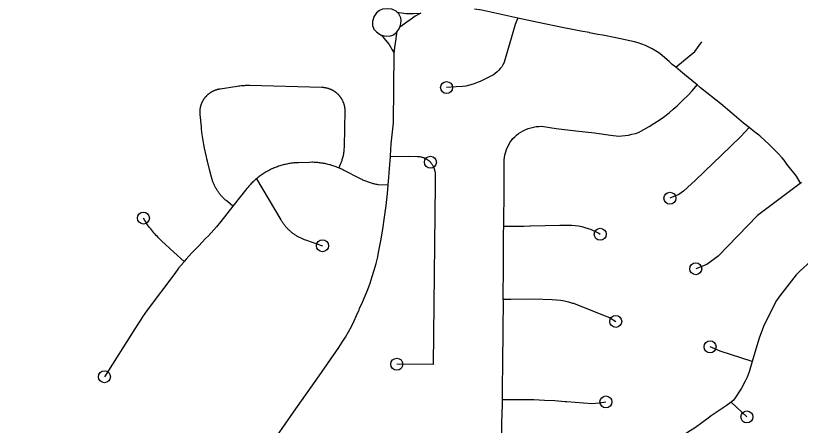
# Model space of a CAD drawing. Extents: x -19 to 366, y -4 to 359.
# Drawn here: x 145.399 to 146.019, y 192.218 to 192.541 of the extents above; entities that cross this region are included whole.
import ezdxf

# ---------------------------------------------------------------- set-up
doc = ezdxf.new("R2010")
doc.units = 0
doc.layers.add('R_Striping', color=7, linetype='Continuous')
doc.layers.add('Sheet Fence', color=7, linetype='Continuous')

msp = doc.modelspace()

# ---------------------------------------------------------------- linework, layer by layer
at = {"layer": 'R_Striping'}
for points in [[(145.7031, 192.53949), (145.70148, 192.54274), (145.69961, 192.54477), (145.6962, 192.5464), (145.69287, 192.5468), (145.68865, 192.5464), (145.68621, 192.54542), (145.68386, 192.54364), (145.68191, 192.54031), (145.68086, 192.53665), (145.68086, 192.53356), (145.68191, 192.53064), (145.6841, 192.52845), (145.68719, 192.52625), (145.68995, 192.52536), (145.69417, 192.5252), (145.69677, 192.52593), (145.69953, 192.52788), (145.70188, 192.5308), (145.70294, 192.53389), (145.70334, 192.53698), (145.7031, 192.53949)], [(145.79557, 192.53924), (145.7671, 192.54561), (145.76139, 192.54656)], [(145.70012, 192.54422), (145.70375, 192.54347), (145.7074, 192.54315), (145.71325, 192.54315), (145.71885, 192.54339), (145.71463, 192.54104), (145.71133, 192.53856), (145.70792, 192.53612), (145.70237, 192.53224)], [(145.79557, 192.53924), (145.79462, 192.53692), (145.79358, 192.53434), (145.79066, 192.52443), (145.78481, 192.50458), (145.78466, 192.50424), (145.7838, 192.50259), (145.78283, 192.50102), (145.78174, 192.49952), (145.78053, 192.49813), (145.77922, 192.49683), (145.77778, 192.49566), (145.77628, 192.49459), (145.77467, 192.49366), (145.76578, 192.48924), (145.76302, 192.48813), (145.7602, 192.48717), (145.75734, 192.48635), (145.75445, 192.48568), (145.75226, 192.48527), (145.74689, 192.48499), (145.7393, 192.48454)], [(145.85182, 192.52789), (145.84537, 192.52915), (145.83867, 192.53048), (145.83198, 192.53183), (145.81158, 192.53596), (145.79557, 192.53924)], [(145.68762, 192.52611), (145.69117, 192.52195), (145.69393, 192.51862), (145.69644, 192.51423), (145.6979, 192.51163), (145.69839, 192.51618), (145.69953, 192.523), (145.70001, 192.52739), (145.70032, 192.52887)], [(145.92021, 192.50052), (145.9174, 192.5028), (145.91515, 192.50503), (145.90803, 192.51108), (145.9069, 192.51187), (145.90436, 192.51353), (145.90173, 192.51506), (145.89904, 192.51646), (145.89628, 192.51772), (145.89345, 192.51884), (145.89058, 192.51982), (145.88766, 192.52066), (145.87281, 192.52391), (145.86269, 192.52579), (145.85876, 192.52654), (145.85206, 192.52784), (145.85182, 192.52789)], [(145.92021, 192.50052), (145.93521, 192.51298), (145.94074, 192.52057)], [(145.69498, 192.43006), (145.69504, 192.43061), (145.69568, 192.44001), (145.69744, 192.45656), (145.6979, 192.51163)], [(145.93714, 192.48654), (145.92589, 192.49595), (145.92021, 192.50052)], [(145.55014, 192.47828), (145.55037, 192.47851), (145.5506, 192.47873), (145.55085, 192.47895), (145.55108, 192.47917), (145.55133, 192.47938), (145.55159, 192.47959), (145.55184, 192.47979), (145.5521, 192.47999), (145.55238, 192.48018), (145.55263, 192.48038), (145.55291, 192.48056), (145.55319, 192.48074), (145.55344, 192.48091), (145.55372, 192.48108), (145.554, 192.48125), (145.5543, 192.48141), (145.55458, 192.48157), (145.55486, 192.48172), (145.55517, 192.48186), (145.55547, 192.482), (145.55575, 192.48214), (145.55606, 192.48227), (145.55636, 192.48239), (145.55666, 192.48251), (145.55697, 192.48262), (145.55727, 192.48273), (145.55758, 192.48284), (145.55791, 192.48293), (145.55821, 192.48303), (145.55852, 192.48311), (145.55885, 192.4832), (145.55915, 192.48327), (145.55948, 192.48334), (145.55981, 192.48341), (145.56012, 192.48346), (145.56045, 192.48352), (145.57391, 192.48563), (145.57525, 192.48583), (145.57619, 192.48594), (145.57714, 192.48604), (145.57808, 192.48612), (145.57903, 192.48619), (145.57998, 192.48624), (145.58092, 192.48627), (145.58187, 192.48629), (145.58282, 192.48629), (145.58376, 192.48627), (145.64077, 192.48476), (145.64134, 192.48473), (145.64167, 192.48471), (145.642, 192.48469), (145.64233, 192.48465), (145.64264, 192.48461), (145.64298, 192.48457), (145.64329, 192.48452), (145.64362, 192.48446), (145.64393, 192.4844), (145.64426, 192.48434), (145.64457, 192.48426), (145.64488, 192.48419), (145.64522, 192.4841), (145.64553, 192.48401), (145.64584, 192.48392), (145.64615, 192.48382), (145.64646, 192.48371), (145.64677, 192.4836), (145.64706, 192.48349), (145.64737, 192.48337), (145.64768, 192.48324), (145.64797, 192.48311), (145.64826, 192.48297), (145.64857, 192.48283), (145.64886, 192.48268), (145.64915, 192.48253), (145.64944, 192.48237), (145.6497, 192.48221), (145.64999, 192.48204), (145.65026, 192.48187), (145.65055, 192.48169), (145.65081, 192.48151), (145.65108, 192.48132), (145.65135, 192.48113), (145.65161, 192.48094), (145.65188, 192.48074), (145.65212, 192.48053), (145.65236, 192.48032), (145.65263, 192.48011), (145.65287, 192.47989), (145.65309, 192.47967), (145.65334, 192.47944), (145.65358, 192.47921), (145.6538, 192.47898), (145.65402, 192.47874), (145.65424, 192.4785), (145.65446, 192.47825), (145.65466, 192.478), (145.65488, 192.47775), (145.65508, 192.47749), (145.65528, 192.47723)], [(145.7844, 192.37507), (145.78455, 192.38284), (145.78466, 192.39722), (145.7848, 192.41487), (145.78482, 192.41977), (145.78483, 192.42004), (145.78482, 192.42606), (145.78487, 192.42742), (145.78508, 192.42929), (145.78542, 192.43113), (145.78591, 192.43295), (145.78612, 192.43381), (145.78673, 192.43569), (145.78746, 192.43753), (145.78833, 192.4393), (145.78934, 192.441), (145.79046, 192.44262), (145.79171, 192.44415), (145.79307, 192.44557), (145.79454, 192.44689), (145.79614, 192.44813), (145.79795, 192.44932), (145.79981, 192.45039), (145.80175, 192.45133), (145.80377, 192.45212), (145.80581, 192.45277), (145.8079, 192.45328), (145.81002, 192.45364), (145.81217, 192.45384), (145.8143, 192.4539), (145.82581, 192.4522), (145.84129, 192.45024), (145.85604, 192.44885), (145.86877, 192.4469), (145.87533, 192.44616), (145.87757, 192.44628), (145.88029, 192.44655), (145.883, 192.44698), (145.88568, 192.44755), (145.88834, 192.44826), (145.89094, 192.44911), (145.89921, 192.45366), (145.90962, 192.46034), (145.91173, 192.46191), (145.91504, 192.46455), (145.91827, 192.46731), (145.92141, 192.47019), (145.92194, 192.47068), (145.92585, 192.47445), (145.92967, 192.47833), (145.93338, 192.4823), (145.93714, 192.48654)], [(145.97831, 192.45291), (145.97385, 192.45645), (145.96455, 192.46428), (145.95575, 192.47161), (145.93986, 192.48425), (145.93714, 192.48654)], [(145.57066, 192.39083), (145.56622, 192.39436), (145.5653, 192.39513), (145.56481, 192.39554), (145.56342, 192.39684), (145.56286, 192.39739), (145.56244, 192.39785), (145.562, 192.39831), (145.56159, 192.39878), (145.56117, 192.39926), (145.56078, 192.39974), (145.56036, 192.40024), (145.55999, 192.40074), (145.55959, 192.40124), (145.55922, 192.40175), (145.55888, 192.40227), (145.55853, 192.4028), (145.55818, 192.40333), (145.55786, 192.40386), (145.55753, 192.40441), (145.55721, 192.40495), (145.55691, 192.40551), (145.55661, 192.40607), (145.55633, 192.40663), (145.55605, 192.4072), (145.55578, 192.40777), (145.55552, 192.40835), (145.55529, 192.40893), (145.55506, 192.40952), (145.55483, 192.41011), (145.55462, 192.4107), (145.55441, 192.4113), (145.55421, 192.4119), (145.55402, 192.41251), (145.55386, 192.41311), (145.5537, 192.41373), (145.55215, 192.41982), (145.55043, 192.42647), (145.55003, 192.42812), (145.54965, 192.42976), (145.54886, 192.43322), (145.54819, 192.43651), (145.5476, 192.43961), (145.54708, 192.44273), (145.54661, 192.44585), (145.54618, 192.44898), (145.54583, 192.45214), (145.54576, 192.45277), (145.54569, 192.4534), (145.54471, 192.46317), (145.54467, 192.46374), (145.54466, 192.46407), (145.54465, 192.4644), (145.54464, 192.46472), (145.54463, 192.46505), (145.54465, 192.46538), (145.54464, 192.4657), (145.54465, 192.46603), (145.54469, 192.46636), (145.5447, 192.46668), (145.54474, 192.46701), (145.54478, 192.46733), (145.54482, 192.46765), (145.54488, 192.46798), (145.54492, 192.4683), (145.54498, 192.46862), (145.54504, 192.46894), (145.54512, 192.46926), (145.54519, 192.46958), (145.54527, 192.46989), (145.54536, 192.47021), (145.54546, 192.47052), (145.54555, 192.47083), (145.54566, 192.47114), (145.54577, 192.47145), (145.54588, 192.47176), (145.54601, 192.47206), (145.54614, 192.47236), (145.54625, 192.47266), (145.54641, 192.47296), (145.54654, 192.47325), (145.54668, 192.47355), (145.54683, 192.47384), (145.54699, 192.47412), (145.54715, 192.47441), (145.54733, 192.47469), (145.54749, 192.47497), (145.54767, 192.47524), (145.54785, 192.47551), (145.54803, 192.47578), (145.54821, 192.47605), (145.54842, 192.47631), (145.54862, 192.47657), (145.54883, 192.47683), (145.54903, 192.47708), (145.54924, 192.47733), (145.54947, 192.47757), (145.54968, 192.47781), (145.54991, 192.47805), (145.55014, 192.47828)], [(145.65528, 192.47723), (145.65547, 192.47697), (145.65565, 192.4767), (145.65584, 192.47643), (145.65602, 192.47616), (145.65619, 192.47588), (145.65637, 192.4756), (145.65652, 192.47532), (145.65669, 192.47504), (145.65684, 192.47475), (145.65699, 192.47446), (145.65712, 192.47416), (145.65727, 192.47387), (145.6574, 192.47357), (145.65752, 192.47327), (145.65765, 192.47297), (145.65778, 192.47266), (145.65788, 192.47235), (145.65799, 192.47205), (145.65809, 192.47174), (145.6582, 192.47142), (145.65828, 192.47111), (145.65836, 192.47079), (145.65844, 192.47048), (145.65852, 192.47016), (145.6586, 192.46984), (145.65866, 192.46952), (145.65871, 192.4692), (145.65877, 192.46888), (145.6588, 192.46855), (145.65886, 192.46823), (145.65889, 192.4679), (145.65893, 192.46758), (145.65894, 192.46725), (145.65897, 192.46693), (145.65898, 192.4666), (145.65899, 192.46627), (145.65898, 192.46595), (145.65899, 192.46562), (145.6587, 192.45302), (145.65834, 192.43722), (145.65828, 192.43614), (145.65825, 192.4355), (145.6582, 192.43487), (145.65815, 192.43425), (145.65807, 192.43362), (145.658, 192.43299), (145.6579, 192.43237), (145.6578, 192.43175), (145.65767, 192.43112), (145.65755, 192.43051), (145.6574, 192.42989), (145.65694, 192.42807), (145.6567, 192.42729), (145.65653, 192.42669), (145.65631, 192.42609), (145.65609, 192.42549), (145.65587, 192.4249), (145.65565, 192.42432), (145.65541, 192.42373), (145.65421, 192.421)], [(145.97831, 192.45291), (145.97164, 192.44572), (145.95615, 192.43075), (145.94979, 192.42471), (145.93584, 192.41145), (145.92648, 192.40267), (145.92264, 192.3999), (145.91699, 192.39767), (145.91563, 192.39707)], [(146.01857, 192.40953), (146.01549, 192.41438), (146.00788, 192.4241), (146.00625, 192.4264), (146.00571, 192.42716), (146.00419, 192.42892), (146.00088, 192.4326), (145.99745, 192.43617), (145.99394, 192.43964), (145.99031, 192.443), (145.98659, 192.44624), (145.98278, 192.44937), (145.97831, 192.45291)], [(145.69327, 192.40735), (145.69329, 192.40758), (145.69377, 192.41356), (145.69402, 192.41705), (145.69498, 192.43006)], [(145.69498, 192.43006), (145.70898, 192.43025), (145.71625, 192.43015), (145.7167, 192.43013), (145.71694, 192.43012), (145.7172, 192.4301), (145.71793, 192.43002), (145.71817, 192.42999), (145.71891, 192.42986), (145.71915, 192.42981), (145.71986, 192.42963), (145.7201, 192.42956), (145.72082, 192.42933), (145.72104, 192.42924), (145.72173, 192.42896), (145.72197, 192.42886), (145.72262, 192.42854), (145.72284, 192.42842), (145.72349, 192.42805), (145.72371, 192.42792), (145.72431, 192.4275), (145.72453, 192.42735), (145.72511, 192.42689), (145.7253, 192.42674), (145.72584, 192.42624), (145.72603, 192.42606), (145.72655, 192.42553), (145.7267, 192.42534), (145.72719, 192.42477), (145.72733, 192.42458), (145.72778, 192.42397), (145.7279, 192.42377), (145.7283, 192.42314), (145.72843, 192.42292), (145.72878, 192.42226), (145.72888, 192.42204), (145.72918, 192.42136), (145.72928, 192.42113), (145.72954, 192.42043), (145.72962, 192.4202), (145.72981, 192.41948), (145.72989, 192.41924), (145.73003, 192.41851), (145.73008, 192.41827), (145.73017, 192.41753), (145.73021, 192.41728), (145.73025, 192.41654), (145.73026, 192.4163), (145.73027, 192.4158), (145.7302, 192.40809), (145.72883, 192.26553), (145.7, 192.2659)], [(145.65421, 192.421), (145.654, 192.4211), (145.65313, 192.42146), (145.65225, 192.42181), (145.65136, 192.42214), (145.65047, 192.42246), (145.64956, 192.42276), (145.64866, 192.42304), (145.64775, 192.42332), (145.64684, 192.42357), (145.64593, 192.42381), (145.645, 192.42403), (145.64407, 192.42423), (145.64314, 192.42442), (145.64221, 192.4246), (145.64129, 192.42475), (145.64036, 192.42489), (145.63941, 192.42502), (145.63848, 192.42513), (145.63753, 192.42522), (145.63658, 192.42529), (145.63563, 192.42535), (145.63468, 192.42539), (145.63376, 192.42542), (145.63281, 192.42542), (145.63115, 192.4254), (145.62249, 192.42514), (145.62155, 192.4251), (145.6206, 192.42505), (145.61966, 192.42498), (145.61874, 192.4249), (145.61779, 192.42479), (145.61685, 192.42468), (145.6159, 192.42454), (145.61496, 192.42439), (145.61404, 192.42422), (145.6131, 192.42403), (145.61218, 192.42383), (145.61127, 192.42362), (145.61035, 192.42339), (145.60943, 192.42314), (145.60852, 192.42287), (145.60763, 192.42259), (145.60671, 192.4223), (145.60582, 192.42199), (145.60493, 192.42166), (145.60406, 192.42131), (145.60317, 192.42096), (145.60231, 192.42058), (145.60144, 192.42019), (145.60025, 192.41963), (145.59864, 192.4188), (145.59783, 192.41836), (145.59699, 192.41789), (145.59618, 192.41741), (145.59538, 192.41691), (145.59457, 192.4164), (145.59378, 192.41588), (145.59302, 192.41535), (145.59223, 192.4148), (145.59146, 192.41423), (145.59072, 192.41366), (145.58998, 192.41306), (145.58917, 192.41239)], [(145.69327, 192.40735), (145.68533, 192.40773), (145.68456, 192.40786), (145.68378, 192.40801), (145.68302, 192.40816), (145.68223, 192.40834), (145.68147, 192.40852), (145.6807, 192.40872), (145.67994, 192.40893), (145.6792, 192.40915), (145.67843, 192.40939), (145.67769, 192.40964), (145.67695, 192.40991), (145.67621, 192.41018), (145.67546, 192.41047), (145.67474, 192.41078), (145.67402, 192.41109), (145.6733, 192.41142), (145.67258, 192.41176), (145.67189, 192.41211), (145.65743, 192.41949), (145.65659, 192.41992), (145.65572, 192.42032), (145.65486, 192.42072), (145.65421, 192.421)], [(145.58917, 192.41239), (145.58853, 192.41185), (145.58781, 192.41122), (145.58712, 192.41058), (145.58643, 192.40993), (145.58576, 192.40926), (145.5851, 192.40859), (145.58445, 192.4079), (145.58381, 192.4072), (145.58317, 192.40649), (145.58257, 192.40577), (145.58166, 192.40467), (145.57066, 192.39083)], [(145.58917, 192.41239), (145.6085, 192.37987), (145.60883, 192.37933), (145.60917, 192.3788), (145.60952, 192.37827), (145.60987, 192.37775), (145.61024, 192.37723), (145.61061, 192.37672), (145.61098, 192.37622), (145.61137, 192.37572), (145.61179, 192.37524), (145.61218, 192.37475), (145.6126, 192.37428), (145.61302, 192.37381), (145.61346, 192.37335), (145.6139, 192.3729), (145.61436, 192.37245), (145.6148, 192.37202), (145.61526, 192.37159), (145.61575, 192.37117), (145.61621, 192.37075), (145.6167, 192.37035), (145.61721, 192.36996), (145.61769, 192.36957), (145.6182, 192.36919), (145.61871, 192.36882), (145.61924, 192.36846), (145.61975, 192.36811), (145.62028, 192.36777), (145.62083, 192.36744), (145.62137, 192.36711), (145.62245, 192.36651), (145.62464, 192.36543), (145.62521, 192.36517), (145.62579, 192.36492), (145.62636, 192.36469), (145.62696, 192.36446), (145.6279, 192.36413), (145.64134, 192.35954)], [(146.01948, 192.4094), (145.98468, 192.38351), (145.95381, 192.35127), (145.9449, 192.34457), (145.93599, 192.34131)], [(145.60518, 192.20914), (145.61852, 192.22804), (145.63878, 192.25678), (145.6542, 192.27914), (145.65687, 192.28318), (145.65942, 192.28729), (145.66183, 192.29148), (145.66412, 192.29574), (145.66629, 192.30008), (145.66831, 192.30448), (145.67019, 192.30894), (145.67059, 192.30994), (145.67286, 192.31486), (145.675, 192.31984), (145.67701, 192.32487), (145.67889, 192.32996), (145.68061, 192.33511), (145.68218, 192.34029), (145.68361, 192.34552), (145.6849, 192.35079), (145.68563, 192.35407), (145.68732, 192.36336), (145.68886, 192.37267), (145.69027, 192.38201), (145.6915, 192.39136), (145.69259, 192.40074), (145.69327, 192.40735)], [(145.57066, 192.39083), (145.56094, 192.3786), (145.55755, 192.37447), (145.55549, 192.37207), (145.55339, 192.36971), (145.55125, 192.36739), (145.54907, 192.36511), (145.5436, 192.35947), (145.5402, 192.35599), (145.53802, 192.3537), (145.53589, 192.35138), (145.53378, 192.34902), (145.53211, 192.34707)], [(145.53211, 192.34707), (145.52405, 192.35451), (145.51435, 192.36343), (145.51289, 192.3648), (145.51194, 192.36575), (145.51099, 192.36672), (145.51006, 192.3677), (145.50915, 192.3687), (145.50825, 192.36972), (145.50739, 192.37075), (145.50652, 192.37179), (145.50569, 192.37286), (145.50485, 192.37393), (145.50406, 192.37502), (145.50327, 192.37612), (145.5025, 192.37724), (145.50176, 192.37837), (145.50104, 192.37951), (145.49989, 192.3814)], [(145.78409, 192.3174), (145.78403, 192.32416), (145.78413, 192.33668), (145.78423, 192.34826), (145.78428, 192.35062), (145.78434, 192.35518), (145.78429, 192.3694), (145.7844, 192.37507)], [(145.7844, 192.37507), (145.79101, 192.37506), (145.79568, 192.37501), (145.80029, 192.37508), (145.80493, 192.37527), (145.8055, 192.3753), (145.82863, 192.37566), (145.83817, 192.37572), (145.84078, 192.3755), (145.8434, 192.37514), (145.84599, 192.37462), (145.84852, 192.37396), (145.85103, 192.37315), (145.85283, 192.37247), (145.85958, 192.36937), (145.86058, 192.36857)], [(146.0479, 192.3618), (146.03822, 192.35598), (146.02674, 192.34709), (146.01844, 192.33972), (146.01536, 192.33652), (146.00233, 192.31989), (145.99975, 192.31613), (145.99703, 192.3113), (145.98951, 192.29562), (145.986, 192.28656), (145.98438, 192.28045), (145.98056, 192.26797)], [(145.53211, 192.34707), (145.53174, 192.34663), (145.52971, 192.34419), (145.52775, 192.34173), (145.52465, 192.33767), (145.50302, 192.30849), (145.50116, 192.30594), (145.49934, 192.30335), (145.49757, 192.30074), (145.49546, 192.2975), (145.49318, 192.29388), (145.46919, 192.25598)], [(145.78332, 192.23803), (145.78333, 192.2486), (145.7838, 192.26533), (145.78397, 192.29369), (145.78412, 192.31569), (145.78409, 192.3174)], [(145.78409, 192.3174), (145.78997, 192.31738), (145.80827, 192.31749), (145.82278, 192.31713), (145.82598, 192.31685), (145.82919, 192.31642), (145.83236, 192.31584), (145.83551, 192.31512), (145.83864, 192.31424), (145.83945, 192.31399), (145.86234, 192.3049), (145.86799, 192.30278), (145.87285, 192.29972)], [(145.98056, 192.26797), (145.95537, 192.27626), (145.94732, 192.27961)], [(145.98056, 192.26797), (145.97827, 192.25974), (145.97669, 192.25569), (145.9751, 192.25243), (145.97202, 192.24694), (145.96668, 192.2386), (145.96564, 192.23728), (145.9639, 192.23582)], [(145.78278, 192.18398), (145.78283, 192.18633), (145.78272, 192.2036), (145.78288, 192.21953), (145.78332, 192.23417), (145.78332, 192.23803)], [(145.78332, 192.23803), (145.78976, 192.23809), (145.79997, 192.23804), (145.80824, 192.23788), (145.81651, 192.23757), (145.82477, 192.23711), (145.83303, 192.23649), (145.83431, 192.23638), (145.85399, 192.23481), (145.86002, 192.23534), (145.86514, 192.23605)], [(145.9639, 192.23582), (145.96005, 192.23305), (145.95616, 192.23032), (145.95221, 192.22764), (145.94824, 192.225), (145.94573, 192.22337), (145.93577, 192.21598), (145.92947, 192.21202), (145.91221, 192.19988), (145.9103, 192.1987), (145.90794, 192.19706), (145.90565, 192.1953), (145.90345, 192.19343), (145.90136, 192.19144), (145.89938, 192.18934), (145.89751, 192.18714), (145.89705, 192.18659), (145.89509, 192.18408), (145.89322, 192.18148), (145.8915, 192.17879), (145.8899, 192.17603), (145.88843, 192.1732)], [(145.9639, 192.23582), (145.9764, 192.22421)]]:
    msp.add_lwpolyline(points, dxfattribs=at)
for centre in [(145.7393, 192.48454), (145.72655, 192.42553), (145.91563, 192.39707), (145.49989, 192.3814), (145.86058, 192.36857), (145.64134, 192.35954), (145.93599, 192.34131), (145.87285, 192.29972), (145.94732, 192.27961), (145.7, 192.2659), (145.46919, 192.25598), (145.86514, 192.23605), (145.9764, 192.22421)]:
    msp.add_circle(centre, 0.00473, dxfattribs=at)
at = {"layer": 'Sheet Fence'}
for points in [[(154.11585, 1.87092), (153.9063, 10.48743), (153.69602, 19.10409), (153.48501, 27.72087), (153.27327, 36.3378), (153.0608, 44.95486), (152.84759, 53.57206), (152.63366, 62.1894), (152.419, 70.80688), (152.20362, 79.42449), (151.98751, 88.04225), (151.77068, 96.66014), (151.55312, 105.27817), (151.33484, 113.89634), (151.11584, 122.51465), (150.89612, 131.13311), (150.67568, 139.7517), (150.45452, 148.37043), (150.23264, 156.98931), (150.01005, 165.60832), (149.78674, 174.22748), (149.56272, 182.84677), (149.33799, 191.46621), (149.11254, 200.0858), (148.88638, 208.70552), (148.65952, 217.32539), (148.43194, 225.9454), (148.20366, 234.56555), (147.97466, 243.18584), (147.74497, 251.80628), (147.51457, 260.42687), (147.28346, 269.04759), (147.05165, 277.66846), (146.81914, 286.28948), (146.58593, 294.91064), (146.35202, 303.53194), (146.11742, 312.15339), (145.88211, 320.77499), (145.64611, 329.39673), (145.40941, 338.01861), (145.17202, 346.64065)], [(146.77834, 1.69699), (146.57878, 10.31313), (146.37852, 18.92942), (146.17757, 27.54584), (145.97591, 36.16241), (145.77356, 44.77911), (145.57052, 53.39596), (145.36679, 62.01295), (145.16236, 70.63008), (144.95724, 79.24735), (144.75142, 87.86477), (144.54492, 96.48232), (144.33773, 105.10002), (144.12986, 113.71787), (143.92129, 122.33585), (143.71204, 130.95398), (143.5021, 139.57225), (143.29148, 148.19067), (143.08018, 156.80923), (142.8682, 165.42794), (142.65553, 174.04679), (142.44218, 182.66579), (142.22816, 191.28493), (142.01345, 199.90421), (141.79807, 208.52365), (141.58202, 217.14322), (141.36528, 225.76295), (141.14788, 234.38282), (140.9298, 243.00284), (140.71105, 251.623), (140.49162, 260.24332), (140.27153, 268.86377), (140.05077, 277.48438), (139.82934, 286.10514), (139.60724, 294.72604), (139.38447, 303.34709), (139.16105, 311.96829), (138.93695, 320.58964), (138.7122, 329.21114), (138.48678, 337.83278), (138.2607, 346.45458)], [(0, 189.51617), (7.11214, 189.52059), (14.22427, 189.53386), (21.33637, 189.55597), (28.44845, 189.58693), (35.56048, 189.62672), (42.67245, 189.67537), (49.78436, 189.73285), (56.89619, 189.79918), (64.00793, 189.87436), (71.11958, 189.95838), (78.23111, 190.05124), (85.34253, 190.15294), (92.45381, 190.26349), (99.56495, 190.38288), (106.67593, 190.51112), (113.78675, 190.6482), (120.89739, 190.79412), (128.00785, 190.94888), (135.11811, 191.11248), (142.22816, 191.28493), (149.33799, 191.46621), (156.44759, 191.65634), (163.55694, 191.85531), (170.66605, 192.06312), (177.77489, 192.27977), (184.88345, 192.50526), (191.99173, 192.73959), (199.09971, 192.98276), (206.20739, 193.23477), (213.31474, 193.49561), (220.42177, 193.7653), (227.52845, 194.04382), (234.63479, 194.33118), (241.74076, 194.62738), (248.84635, 194.93241), (255.95157, 195.24628), (263.05638, 195.56898), (270.16079, 195.90052), (277.26478, 196.24089), (284.36834, 196.5901), (291.47147, 196.94814), (298.57414, 197.31501), (305.67635, 197.69072), (312.77809, 198.07525), (319.87934, 198.46862), (326.9801, 198.87082), (334.08035, 199.28185), (341.18009, 199.7017)]]:
    msp.add_spline(points, degree=3, dxfattribs=at)

doc.saveas('drawing.dxf')
